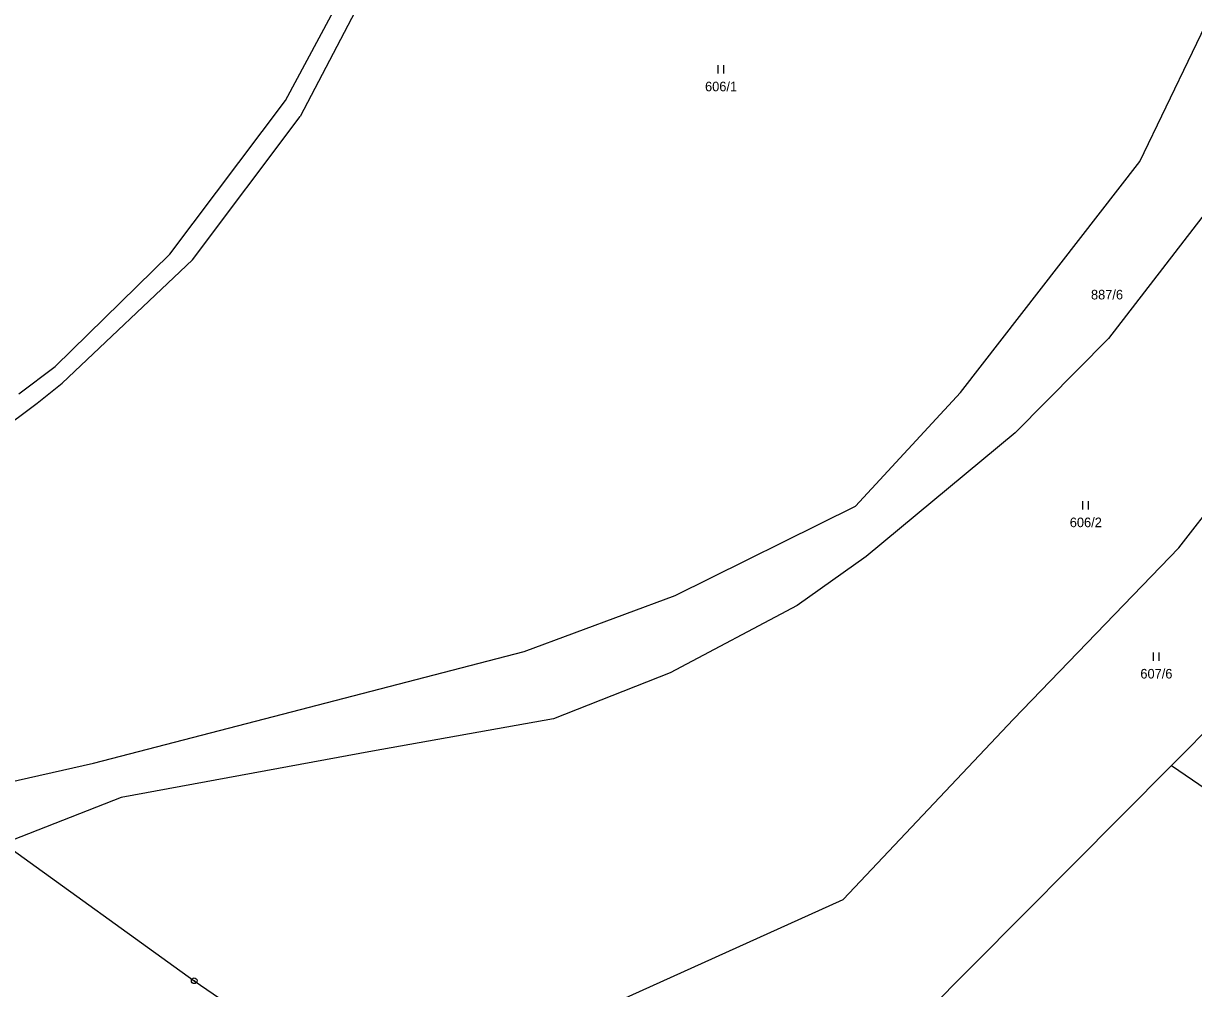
# Model space of a CAD drawing. Extents: x -739410 to -735662, y -942282 to -940043.
# Drawn here: x -737806.2 to -737598.7, y -941995.4 to -941824.2 of the extents above; entities that cross this region are included whole.
import ezdxf
from ezdxf.enums import TextEntityAlignment as Align

# ---------------------------------------------------------------- set-up
doc = ezdxf.new("R2010")
doc.units = 0
doc.header["$LTSCALE"] = 0.68
for name, color, linetype, lineweight in [('1', 7, 'Continuous', 25), ('3', 7, 'Continuous', 25), ('8', 7, 'Continuous', 25)]:
    doc.layers.add(name, color=color, linetype=linetype, lineweight=lineweight)
doc.layers.add('2', color=7, linetype='Continuous')

msp = doc.modelspace()

# ---------------------------------------------------------------- linework, layer by layer
at = {"layer": '1'}
for p, q in [((-737759.68, -941837.89), (-737719.44, -941762.43)), ((-737730.45, -941789.83), (-737757.13, -941840.69)), ((-737608.2, -941848.69), (-737580.66, -941791.49)), ((-737780.19, -941865.15), (-737759.68, -941837.89)), ((-737776.21, -941866.12), (-737757.13, -941840.69)), ((-737640, -941889.64), (-737608.2, -941848.69)), ((-737589.39, -941848.43), (-737613.77, -941880.11)), ((-737800.57, -941885.05), (-737780.19, -941865.15)), ((-737799.3, -941888.04), (-737776.21, -941866.12)), ((-737613.77, -941880.11), (-737630.28, -941896.82)), ((-737807.02, -941889.93), (-737800.57, -941885.05)), ((-737803.73, -941891.58), (-737799.3, -941888.04)), ((-737658.65, -941909.85), (-737640, -941889.64)), ((-737825.11, -941907.43), (-737803.73, -941891.58)), ((-737601.31, -941917.22), (-737584.09, -941895.16)), ((-737630.28, -941896.82), (-737656.74, -941918.78)), ((-737690.58, -941925.67), (-737658.65, -941909.85)), ((-737630.63, -941947.64), (-737601.31, -941917.22)), ((-737656.74, -941918.78), (-737668.95, -941927.48)), ((-737717.37, -941935.6), (-737690.58, -941925.67)), ((-737668.95, -941927.48), (-737691.51, -941939.39)), ((-737602.58, -941955.83), (-737581.23, -941934.34)), ((-737793.77, -941955.41), (-737717.37, -941935.6)), ((-737691.51, -941939.39), (-737712.17, -941947.58)), ((-737712.17, -941947.58), (-737744.25, -941953.33)), ((-737660.83, -941979.64), (-737630.63, -941947.64)), ((-737744.25, -941953.33), (-737788.87, -941961.53)), ((-737820.47, -941961.47), (-737793.77, -941955.41)), ((-737682.23, -942036.04), (-737602.58, -941955.83)), ((-737602.58, -941955.83), (-737588.4, -941965.55)), ((-737788.87, -941961.53), (-737809.63, -941969.66)), ((-737809.63, -941969.66), (-737775.89, -941994.04)), ((-737742.81, -942016.64), (-737660.83, -941979.64)), ((-737775.89, -941994.04), (-737742.81, -942016.64))]:
    msp.add_line(p, q, dxfattribs=at)
at = {"layer": '3'}
for p, q in [((-737682.971, -941833.1), (-737682.971, -941831.6)), ((-737681.97, -941833.1), (-737681.97, -941831.6)), ((-737618.291, -941910.44), (-737618.291, -941908.94)), ((-737617.29, -941910.44), (-737617.29, -941908.94)), ((-737605.771, -941937.29), (-737605.771, -941935.79)), ((-737604.77, -941937.29), (-737604.77, -941935.79))]:
    msp.add_line(p, q, dxfattribs=at)
at = {"layer": '8'}
for radius in [0.5, 0.0303]:
    msp.add_circle((-737775.89, -941994.0399), radius, dxfattribs=at)

# ---------------------------------------------------------------- texts
at = {"layer": '2'}
for s, p in [('606/1', (-737682.46, -941836.225)), ('887/6', (-737614.02, -941873.155)), ('606/2', (-737617.78, -941913.565)), ('607/6', (-737605.26, -941940.415))]:
    msp.add_text(s, height=1.7, dxfattribs=at).set_placement(p, align=Align.CENTER)

doc.saveas('drawing.dxf')
